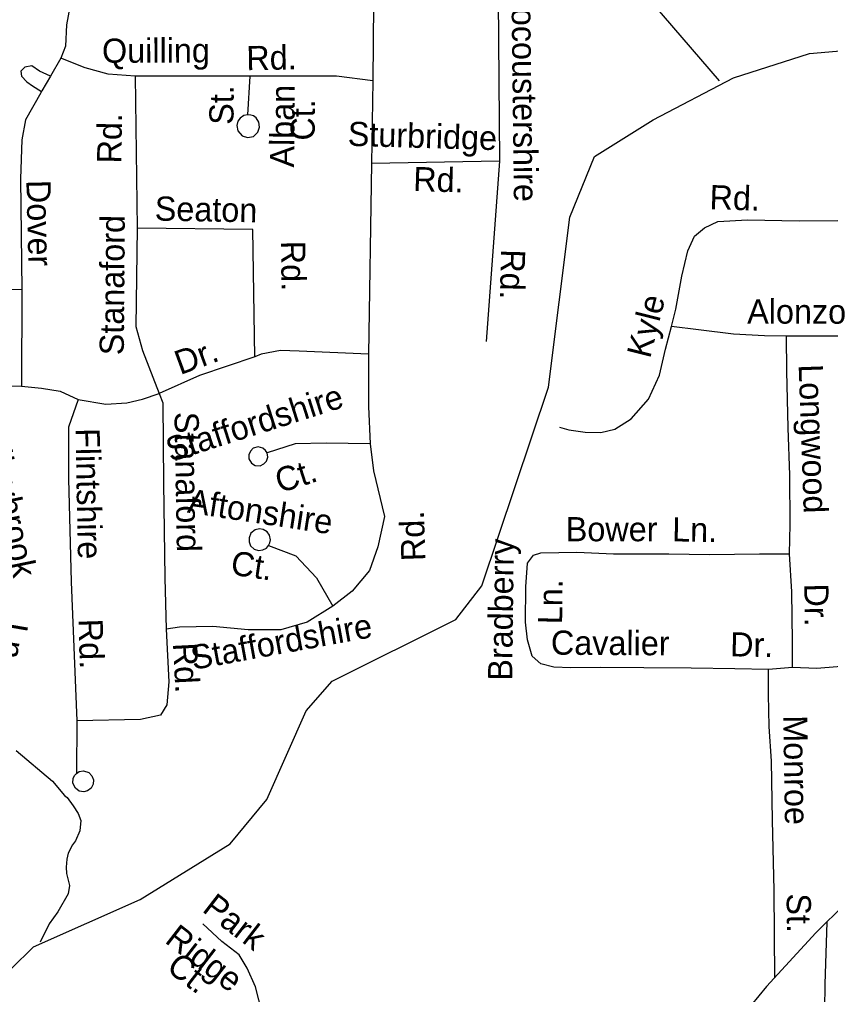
# Model space of a CAD drawing. Extents: x 1547597 to 1699558, y 810033 to 920809.
# Drawn here: x 1606475 to 1609660, y 853353 to 857184 of the extents above; entities that cross this region are included whole.
import ezdxf

# ---------------------------------------------------------------- set-up
doc = ezdxf.new("R2010")
doc.units = 0
for name, color, linetype in [('Exist Hydrographic Creek Single Shore', 7, 'Continuous'), ('Exist Hydrographic Misc Water Feature', 7, 'Continuous'), ('Exist Road Non-System Type 51', 7, 'Continuous'), ('Exist Road Non-System Type 51 Label', 7, 'Continuous'), ('Exist Road Secondary Type 51 Attributed', 7, 'Continuous')]:
    doc.layers.add(name, color=color, linetype=linetype)

msp = doc.modelspace()

# ---------------------------------------------------------------- linework, layer by layer
at = {"layer": 'Exist Hydrographic Creek Single Shore'}
for points in [[(1608635.6, 856406.3), (1608733.1, 856645.8), (1608963.9, 856789.3), (1609278.6, 856953.8), (1609577.7, 857050.3), (1609924.2, 857079.7), (1610263.5, 857044.7), (1610714.6, 857261.7), (1611828.9, 857827.6), (1612636.7, 858268.5), (1613049.2, 858488.6), (1613142.1, 858546.8), (1613241.3, 858605.6), (1613434, 858684.9), (1613541, 858737.4), (1613587.1, 858778.5), (1613621.2, 858826.6), (1613652.6, 858889.6)], [(1606352.7, 853366.9), (1606529.7, 853540.5), (1606948.7, 853725.7), (1607301.7, 853945), (1607445.7, 854119.4), (1607600.6, 854467.5), (1607702.7, 854583.6), (1608188.7, 854826.5), (1608290.6, 854959), (1608551.7, 855738.4), (1608635.6, 856406.3)]]:
    msp.add_lwpolyline(points, dxfattribs=at)
at = {"layer": 'Exist Hydrographic Misc Water Feature'}
msp.add_lwpolyline([(1606462, 854311.3), (1606604.2, 854191.4), (1606651.5, 854134.7), (1606661.3, 854126.6), (1606684.9, 854094.2), (1606704.5, 854064), (1606716, 854035.8), (1606711.5, 853995.9), (1606694.9, 853956.1), (1606682.7, 853940.3), (1606666.3, 853908.5), (1606660, 853884.7), (1606657.6, 853852.7), (1606659.2, 853828.7), (1606670.5, 853780.5), (1606666.1, 853748.5), (1606625.2, 853677.1), (1606590.6, 853629.7), (1606555.9, 853558.2)], dxfattribs=at)
at = {"layer": 'Exist Road Non-System Type 51'}
msp.add_line((1609510.5, 854637.6), (1609416.4, 854629.3), dxfattribs=at)
for points in [[(1606705.3, 857642.9), (1606685.1, 857534.2), (1606677.5, 857385.1), (1606672.4, 857233.4), (1606659.8, 857162.7), (1606654.8, 857079.3), (1606636.4, 857032.3)], [(1608856, 857369.1), (1609222.2, 856942)], [(1607865, 857245.4), (1607862.3, 856943.2)], [(1608354.9, 857263.1), (1608359.8, 856627.3)], [(1606636.4, 857032.3), (1606596.3, 856961)], [(1606929.4, 856961.5), (1606823.3, 856969.1), (1606732.4, 856994.3), (1606636.4, 857032.3)], [(1606596.3, 856961), (1606553.4, 856981.2), (1606523.1, 857001.4), (1606495.3, 856996.4), (1606480.2, 856981.2), (1606482.7, 856961), (1606502.9, 856938.3), (1606525.6, 856923.1), (1606561, 856900.3)], [(1606596.3, 856961), (1606562.9, 856903.6)], [(1607378.9, 856961.5), (1607070.8, 856961.5), (1606929.4, 856961.5)], [(1606929.4, 856961.5), (1606936.9, 856363.7)], [(1607378.9, 856961.5), (1607370.6, 856809.6)], [(1607862.3, 856943.2), (1607719.8, 856961.5), (1607484.9, 856961.5), (1607378.9, 856961.5)], [(1607862.3, 856943.2), (1607857.3, 856617.2)], [(1606562.9, 856903.6), (1606558.4, 856895.9), (1606498.3, 856789.4), (1606483.2, 856711), (1606478.1, 856556.9), (1606483.2, 856120.8)], [(1607383.4, 856808.2), (1607370.6, 856809.6), (1607355.7, 856806.5), (1607341.1, 856796), (1607332.7, 856784.4), (1607328.3, 856766.5), (1607331.7, 856746), (1607349.1, 856726.6), (1607369.8, 856719.6), (1607393.1, 856724.5), (1607410.6, 856740.6), (1607417.4, 856760.8), (1607415.2, 856780.7), (1607403.8, 856797.1), (1607393.9, 856804.5), (1607383.4, 856808.2)], [(1608359.8, 856627.3), (1607857.3, 856617.2)], [(1608359.8, 856627.3), (1608306.8, 855918.7)], [(1607857.3, 856617.2), (1607844.7, 855868.2)], [(1609035.8, 855977.6), (1609053, 856045.3), (1609075.4, 856174.9), (1609099.2, 856274.3), (1609126.2, 856331.8), (1609164.9, 856365), (1609217.2, 856390.1), (1609333.2, 856396), (1609536.8, 856392.3), (1609686.8, 856393.4), (1609818.6, 856392.9), (1609930.3, 856382.9), (1610038, 856368.9), (1610137.4, 856343.1)], [(1606936.9, 856363.7), (1606931.9, 855977), (1606957.1, 855883.5), (1607022.8, 855714.2)], [(1607391.5, 856358.6), (1606936.9, 856363.7)], [(1607399.1, 855858.2), (1607391.5, 856358.6)], [(1606483.2, 856120.8), (1606314, 856125.6), (1606142.2, 856123.1), (1606046.3, 856125.6), (1605962.9, 856140.8), (1605907.4, 856173.6), (1605859.4, 856198.9)], [(1606483.2, 856120.8), (1606482.5, 855742.8)], [(1608594.9, 855581.9), (1608632.7, 855571.3), (1608696.4, 855562), (1608758.4, 855561), (1608812.5, 855573.9), (1608877.1, 855614.8), (1608944.5, 855691.5), (1608988.3, 855786.6), (1609012.1, 855888.2), (1609035.8, 855977.6)], [(1609486.6, 855939.4), (1609400.6, 855941), (1609278.9, 855947.2), (1609141.3, 855963.6), (1609035.8, 855977.6)], [(1609498.7, 855083.5), (1609500.8, 855199.5), (1609500.4, 855393.4), (1609493.9, 855579.5), (1609488, 855801.3), (1609486.6, 855939.4)], [(1610181.2, 855900.5), (1610161.2, 855900.9), (1610113.4, 855909.9), (1609989.8, 855926), (1609884.1, 855932), (1609734.4, 855938.8), (1609606.5, 855939.2), (1609486.6, 855939.4)], [(1607399.1, 855858.2), (1607181.9, 855784.9), (1607022.8, 855714.2)], [(1607844.7, 855868.2), (1607573.3, 855881), (1607500.1, 855883.5), (1607424.3, 855868.3), (1607399.1, 855858.2)], [(1607844.7, 855868.2), (1607844.7, 855663.5), (1607852.3, 855516.9)], [(1606482.5, 855742.8), (1606207.3, 855740.3)], [(1606482.5, 855742.8), (1606560.7, 855735.4), (1606634, 855722.8), (1606704.7, 855689.9)], [(1606704.7, 855689.9), (1606813.3, 855672.2), (1606896.6, 855677.3), (1606957.2, 855692.4), (1607022.8, 855714.2)], [(1607022.8, 855714.2), (1607038.1, 855677.3), (1607040.6, 855361.4), (1607045.6, 854989.9), (1607050, 854788.1)], [(1606704.7, 855689.9), (1606666.8, 855581.2), (1606666.8, 855379.1), (1606676.9, 854974.7), (1606699.7, 854427.7)], [(1607852.3, 855516.9), (1607678.8, 855518.5), (1607557.6, 855516), (1607446.8, 855480.4)], [(1607852.3, 855516.9), (1607864.9, 855409.8), (1607907.8, 855230.4), (1607882.6, 855111.6), (1607849.8, 855018.1), (1607781.6, 854937.2), (1607705.8, 854879.1)], [(1607440.4, 855490.1), (1607430.2, 855499.5), (1607412.1, 855504.5), (1607392.6, 855499.1), (1607381.3, 855487.7), (1607375.2, 855473), (1607375.9, 855457.2), (1607385.2, 855440.6), (1607399.8, 855431.1), (1607419.4, 855429.9), (1607434.5, 855437.2), (1607444.8, 855448.6), (1607449.3, 855463.3), (1607446.8, 855480.4), (1607440.4, 855490.1)], [(1607452.8, 855117), (1607458, 855127.3), (1607460.5, 855139.6), (1607456.4, 855157.5), (1607446.7, 855170.9), (1607431.9, 855179.8), (1607417.1, 855182.1), (1607400.8, 855178.7), (1607383.7, 855165), (1607376.2, 855147.6), (1607376.6, 855131.1), (1607382.5, 855115.8), (1607396.9, 855102.9), (1607413.2, 855097.6), (1607430.4, 855099.2), (1607444.4, 855106.8), (1607452.8, 855117)], [(1607452.8, 855117), (1607560.1, 855076.2), (1607640.9, 854990.3), (1607705.8, 854879.1)], [(1609416.4, 854629.3), (1609284.6, 854631.8), (1609112.8, 854634.9), (1608927.1, 854636.4), (1608757.3, 854637.5), (1608639.4, 854635.7), (1608573.4, 854638.9), (1608522.5, 854652.5), (1608488.7, 854682.5), (1608469.9, 854745.9), (1608461.4, 854815.5), (1608463.1, 854954.7), (1608469.9, 855048.1), (1608493.7, 855078.7), (1608522.1, 855087.6), (1608663.8, 855091), (1608807.5, 855084.3), (1609025.3, 855084.3), (1609185.1, 855081.5), (1609380.8, 855083.7), (1609498.7, 855083.5)], [(1609510.5, 854637.6), (1609510.3, 854739.5), (1609507.9, 854935.4), (1609498.7, 855083.5)], [(1607705.8, 854879.1), (1607604.8, 854815.9), (1607501.3, 854785.6), (1607372.5, 854785.6), (1607233.6, 854798.2), (1607103, 854795.7), (1607050, 854788.1)], [(1607050, 854788.1), (1607060.8, 854581.8), (1607053.2, 854490.8), (1607028, 854450.4), (1606949.7, 854432.7), (1606699.7, 854427.7)], [(1609834.3, 854651.7), (1609766.4, 854646.8), (1609606.2, 854633.9), (1609510.5, 854637.6)], [(1609441.1, 853418.7), (1609438.3, 853761.4), (1609431.4, 854037.5), (1609427.7, 854269.3), (1609418.3, 854405.4), (1609416.7, 854531.5), (1609416.4, 854629.3)], [(1606699.7, 854427.7), (1606698.1, 854220.6)], [(1606698.1, 854220.6), (1606709.5, 854228.3), (1606726.6, 854231.4), (1606746.5, 854225), (1606759.2, 854212.5), (1606765.3, 854196.4), (1606764.3, 854179.2), (1606755.6, 854163.4), (1606741.6, 854152.6), (1606727.3, 854149.1), (1606709, 854151.5), (1606694.2, 854163.2), (1606684.2, 854183), (1606685.2, 854202.6), (1606691.6, 854214.1), (1606698.1, 854220.6)], [(1609644.9, 853637), (1609637.3, 853393.9), (1609633.8, 853094.3), (1609630.1, 852792.4), (1609623.7, 852434.7), (1609619.2, 852089), (1609624, 851917), (1609622.6, 851839), (1609620.1, 851705.2), (1609613.8, 851585.4)], [(1607460.4, 853002.3), (1607449.4, 853062.5), (1607437.6, 853178.6), (1607427.6, 853280.7), (1607401.5, 853383.1), (1607368.7, 853455.8), (1607337.8, 853508.2), (1607268.8, 853561.5), (1607194.2, 853630.8)]]:
    msp.add_lwpolyline(points, dxfattribs=at)
at = {"layer": 'Exist Road Secondary Type 51 Attributed'}
msp.add_lwpolyline([(1609719.3, 853710.3), (1609601.9, 853594.7), (1609408.8, 853383.5), (1609288, 853237.8)], dxfattribs=at)

# ---------------------------------------------------------------- texts
at = {"layer": 'Exist Road Non-System Type 51 Label'}
for s, rotation, p in [('Glocoustershire', 270.6537, (1608406.2, 857355.9)), ('Quilling', 0.1823, (1606798.8, 857013.4)), ('Rd.', 1.0696, (1607366.3, 856984.2)), ('St.', 89.4764, (1607314.8, 856769.6)), ('Alban', 89.4764, (1607553, 856601.6)), ('Ct.', 89.4764, (1607633.7, 856707.5)), ('Rd.', 88.9082, (1606873.8, 856617.3)), ('Sturbridge', 358.2977, (1607762.9, 856687.5)), ('Rd.', 358.2977, (1608019.9, 856509.8)), ('Dover', 271.3986, (1606501.4, 856552.1)), ('Rd.', 358.2611, (1609183.7, 856438.5)), ('Seaton', 358.9467, (1607005.2, 856393.7)), ('Stanaford', 89.5624, (1606884.1, 855864.2)), ('Rd.', 270.7191, (1607501.6, 856313.6)), ('Rd.', 268.5643, (1608366.2, 856281.7)), ('Kyle', 75.8429, (1608950.9, 855848.6)), ('Alonzo', 359.8902, (1609332.6, 855988.9)), ('Dr.', 20.0073, (1607105.6, 855786.2)), ('Longwood', 271.9797, (1609534.6, 855827.6)), ('Staffordshire', 17.5618, (1607067.9, 855444.7)), ('Valleybrook', 281.6697, (1606316.3, 855635.9)), ('Stanaford', 271.0006, (1607083.2, 855641.3)), ('Flintshire', 271.0767, (1606694.5, 855577.2)), ('Ct.', 17.5618, (1607496.8, 855322.2)), ('Aftonshire', 351.3397, (1607131, 855246.7)), ('Rd.', 92.0297, (1608069.4, 855057)), ('Bower', 359.9965, (1608620.1, 855133.5)), ('Ln.', 358.9804, (1609037.3, 855133.3)), ('Bradberry', 89.3021, (1608409.4, 854585.4)), ('Ct.', 351.3397, (1607300.3, 855003.4)), ('Ln.', 89.3021, (1608605.6, 854807.1)), ('Dr.', 270.7098, (1609556.7, 854967)), ('Staffordshire', 10.3523, (1607157.1, 854627.9)), ('Ln.', 260.2682, (1606415.7, 854820.8)), ('Rd.', 271.7029, (1606706.2, 854827.7)), ('Cavalier', 359.6481, (1608561.5, 854687.9)), ('Dr.', 358.9235, (1609264.9, 854681.4)), ('Rd.', 272.9593, (1607077.1, 854732.6)), ('Monroe', 270.9147, (1609474.1, 854449)), ('Park', 322.3364, (1607188, 853681.2)), ('St.', 270.4708, (1609487.6, 853749.6)), ('Ridge', 322.3364, (1607041.2, 853559.4)), ('Ct.', 322.3364, (1607047, 853449.7))]:
    msp.add_text(s, height=95, rotation=rotation, dxfattribs=at).set_placement(p)

doc.saveas('drawing.dxf')
